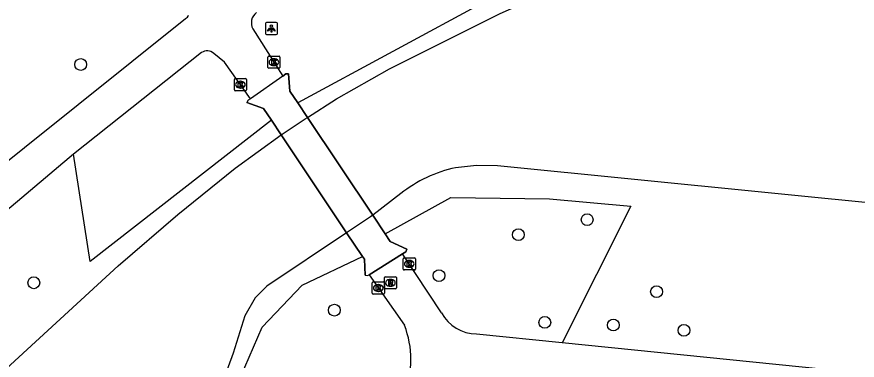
# Model space of a CAD drawing. Extents: x 161402 to 161933, y 381650 to 382313.
# Drawn here: x 161587.5 to 161656.8, y 381805.9 to 381834.2 of the extents above; entities that cross this region are included whole.
import ezdxf

# ---------------------------------------------------------------- set-up
doc = ezdxf.new("R2010")
doc.units = 0
for name, color, linetype in [('IMGEO_Boom', 7, 'Continuous'), ('IMGEO_Dek', 7, 'Continuous'), ('IMGEO_Groenvoorziening', 7, 'Continuous'), ('IMGEO_Hek', 7, 'Continuous'), ('IMGEO_Kolk', 7, 'Continuous'), ('IMGEO_Lichtpunt', 7, 'Continuous'), ('IMGEO_Meer_plas_ven_vijver', 7, 'Continuous'), ('IMGEO_Rioolput', 7, 'Continuous'), ('IMGEO_Voetpad_gesloten', 7, 'Continuous')]:
    doc.layers.add(name, color=color, linetype=linetype)

msp = doc.modelspace()

# ---------------------------------------------------------------- linework, layer by layer
at = {"layer": 'IMGEO_Boom'}
for centre in [(161592.739, 381830.284), (161634.543, 381817.49), (161628.863, 381816.254), (161588.865, 381812.29), (161622.311, 381812.879), (161640.271, 381811.554), (161613.676, 381810.029), (161631.045, 381809.024), (161636.7, 381808.804), (161642.529, 381808.367)]:
    msp.add_circle(centre, 0.489, dxfattribs=at)
at = {"layer": 'IMGEO_Dek'}
msp.add_lwpolyline([(161611.453, 381825.922), (161610.656, 381827.113), (161610.004, 381828.088), (161609.894, 381829.513), (161609.671, 381829.499), (161609.413, 381829.32), (161606.741, 381827.46), (161606.554, 381827.33), (161606.453, 381827.152), (161607.83, 381826.666), (161608.475, 381825.702), (161609.296, 381824.474), (161614.69, 381816.411), (161615.991, 381814.466), (161616.154, 381814.222), (161616.218, 381812.91), (161616.422, 381812.885), (161616.535, 381812.956), (161619.301, 381814.687), (161619.563, 381814.851), (161619.647, 381815.055), (161618.288, 381815.703), (161617.878, 381816.316), (161616.849, 381817.854)], close=True, dxfattribs=at)
at = {"layer": 'IMGEO_Groenvoorziening'}
for points in [[(161624.654, 381844.307), (161626.333, 381835.597), (161610.656, 381827.113)], [(161609.413, 381829.32), (161609.671, 381829.499), (161609.894, 381829.513), (161610.004, 381828.088), (161610.656, 381827.113)], [(161606.741, 381827.46), (161606.554, 381827.33), (161606.453, 381827.152), (161607.83, 381826.666), (161608.475, 381825.702)], [(161610.656, 381827.113), (161611.453, 381825.922)], [(161608.475, 381825.702), (161593.528, 381814.046), (161592.149, 381822.879)], [(161609.296, 381824.474), (161608.475, 381825.702)], [(161617.878, 381816.316), (161623.29, 381819.308), (161631.427, 381819.21), (161638.132, 381818.599), (161632.491, 381807.344)], [(161616.849, 381817.854), (161617.878, 381816.316)], [(161615.991, 381814.466), (161614.69, 381816.411)], [(161617.878, 381816.316), (161618.288, 381815.703), (161619.647, 381815.055), (161619.563, 381814.851), (161619.301, 381814.687)], [(161618.166, 381798.995), (161605.09, 381799.777), (161605.572, 381803.677), (161607.713, 381808.624), (161611.014, 381812.102), (161615.991, 381814.466)], [(161615.991, 381814.466), (161616.154, 381814.222), (161616.218, 381812.91), (161616.422, 381812.885), (161616.535, 381812.956)]]:
    msp.add_lwpolyline(points, dxfattribs=at)
at = {"layer": 'IMGEO_Hek'}
for points in [[(161609.894, 381829.513), (161610.004, 381828.088)], [(161610.004, 381828.088), (161610.656, 381827.113)], [(161607.83, 381826.666), (161606.453, 381827.152)], [(161608.475, 381825.702), (161607.83, 381826.666)], [(161611.453, 381825.922), (161610.656, 381827.113)], [(161611.453, 381825.922), (161616.849, 381817.854)], [(161608.475, 381825.702), (161609.296, 381824.474)], [(161614.69, 381816.411), (161609.296, 381824.474)], [(161617.878, 381816.316), (161616.849, 381817.854)], [(161614.69, 381816.411), (161615.991, 381814.466)], [(161617.878, 381816.316), (161618.288, 381815.703)], [(161618.288, 381815.703), (161619.647, 381815.055)], [(161616.154, 381814.222), (161615.991, 381814.466)], [(161616.218, 381812.91), (161616.154, 381814.222)]]:
    msp.add_lwpolyline(points, dxfattribs=at)
at = {"layer": 'IMGEO_Kolk'}
for p, q in [((161608.182, 381830.047), (161608.182, 381830.899)), ((161608.257, 381830.973), (161609.109, 381830.973)), ((161609.183, 381830.899), (161609.183, 381830.047)), ((161608.693, 381830.193), (161608.668, 381830.193)), ((161608.67, 381830.753), (161608.695, 381830.753)), ((161609.109, 381829.973), (161608.257, 381829.973)), ((161605.42, 381828.196), (161605.42, 381829.048)), ((161605.495, 381829.122), (161606.347, 381829.122)), ((161605.908, 381828.902), (161605.933, 381828.902)), ((161606.421, 381829.048), (161606.421, 381828.196)), ((161606.347, 381828.122), (161605.495, 381828.122)), ((161605.931, 381828.342), (161605.906, 381828.342)), ((161619.358, 381813.416), (161619.358, 381814.268)), ((161619.433, 381814.342), (161620.285, 381814.342)), ((161619.846, 381814.122), (161619.871, 381814.122)), ((161620.359, 381814.268), (161620.359, 381813.416)), ((161619.869, 381813.562), (161619.844, 381813.562)), ((161620.285, 381813.342), (161619.433, 381813.342)), ((161616.803, 381811.432), (161616.803, 381812.284)), ((161616.878, 381812.358), (161617.73, 381812.358)), ((161617.291, 381812.138), (161617.316, 381812.138)), ((161617.804, 381812.284), (161617.804, 381811.432)), ((161617.73, 381811.358), (161616.878, 381811.358)), ((161617.314, 381811.578), (161617.289, 381811.578))]:
    msp.add_line(p, q, dxfattribs=at)
for points in [[(161608.182, 381830.047), (161608.182, 381830.899)], [(161608.257, 381830.973), (161609.109, 381830.973)], [(161609.183, 381830.899), (161609.183, 381830.047)], [(161608.503, 381830.673), (161608.626, 381830.673), (161608.626, 381830.522), (161608.756, 381830.673), (161608.92, 381830.673), (161608.774, 381830.522), (161608.927, 381830.273), (161608.775, 381830.273), (161608.69, 381830.437), (161608.626, 381830.37), (161608.626, 381830.273), (161608.503, 381830.273), (161608.503, 381830.673)], [(161609.109, 381829.973), (161608.257, 381829.973)], [(161605.42, 381828.196), (161605.42, 381829.048)], [(161605.495, 381829.122), (161606.347, 381829.122)], [(161605.741, 381828.822), (161605.864, 381828.822), (161605.864, 381828.671), (161605.994, 381828.822), (161606.158, 381828.822), (161606.012, 381828.671), (161606.165, 381828.422), (161606.013, 381828.422), (161605.928, 381828.586), (161605.864, 381828.519), (161605.864, 381828.422), (161605.741, 381828.422), (161605.741, 381828.822)], [(161606.421, 381829.048), (161606.421, 381828.196)], [(161606.347, 381828.122), (161605.495, 381828.122)], [(161619.358, 381813.416), (161619.358, 381814.268)], [(161619.433, 381814.342), (161620.285, 381814.342)], [(161620.359, 381814.268), (161620.359, 381813.416)], [(161619.679, 381814.042), (161619.802, 381814.042), (161619.802, 381813.891), (161619.932, 381814.042), (161620.096, 381814.042), (161619.95, 381813.891), (161620.103, 381813.642), (161619.951, 381813.642), (161619.866, 381813.806), (161619.802, 381813.739), (161619.802, 381813.642), (161619.679, 381813.642), (161619.679, 381814.042)], [(161620.285, 381813.342), (161619.433, 381813.342)], [(161616.803, 381811.432), (161616.803, 381812.284)], [(161616.878, 381812.358), (161617.73, 381812.358)], [(161617.124, 381812.058), (161617.247, 381812.058), (161617.247, 381811.907), (161617.377, 381812.058), (161617.541, 381812.058), (161617.395, 381811.907), (161617.548, 381811.658), (161617.396, 381811.658), (161617.311, 381811.822), (161617.247, 381811.755), (161617.247, 381811.658), (161617.124, 381811.658), (161617.124, 381812.058)], [(161617.804, 381812.284), (161617.804, 381811.432)], [(161617.73, 381811.358), (161616.878, 381811.358)]]:
    msp.add_lwpolyline(points, dxfattribs=at)
for centre, start, end in [((161608.259, 381830.897), 91.55205, 178.44795), ((161608.259, 381830.897), 91.55205, 178.44795), ((161609.107, 381830.897), 1.55205, 88.44795), ((161609.107, 381830.897), 1.55205, 88.44795), ((161608.259, 381830.049), 181.55205, 268.44795), ((161608.259, 381830.049), 181.55205, 268.44795), ((161609.107, 381830.049), 271.55205, 358.44795), ((161609.107, 381830.049), 271.55205, 358.44795), ((161605.497, 381829.046), 91.55205, 178.44795), ((161605.497, 381829.046), 91.55205, 178.44795), ((161606.345, 381829.046), 1.55205, 88.44795), ((161606.345, 381829.046), 1.55205, 88.44795), ((161605.497, 381828.198), 181.55205, 268.44795), ((161605.497, 381828.198), 181.55205, 268.44795), ((161606.345, 381828.198), 271.55205, 358.44795), ((161606.345, 381828.198), 271.55205, 358.44795), ((161619.435, 381814.266), 91.55205, 178.44795), ((161619.435, 381814.266), 91.55205, 178.44795), ((161620.283, 381814.266), 1.55205, 88.44795), ((161620.283, 381814.266), 1.55205, 88.44795), ((161619.435, 381813.418), 181.55205, 268.44795), ((161619.435, 381813.418), 181.55205, 268.44795), ((161620.283, 381813.418), 271.55205, 358.44795), ((161620.283, 381813.418), 271.55205, 358.44795), ((161616.88, 381812.282), 91.55205, 178.44795), ((161616.88, 381812.282), 91.55205, 178.44795), ((161617.728, 381812.282), 1.55205, 88.44795), ((161617.728, 381812.282), 1.55205, 88.44795), ((161616.88, 381811.434), 181.55205, 268.44795), ((161616.88, 381811.434), 181.55205, 268.44795), ((161617.728, 381811.434), 271.55205, 358.44795), ((161617.728, 381811.434), 271.55205, 358.44795)]:
    msp.add_arc(centre, 0.0765, start, end, dxfattribs=at)
for centre, major_axis, ratio, start_param, end_param in [((161608.669, 381830.473), (-0.387, 0.002), 0.722429, 4.712389, 7.853982), ((161608.694, 381830.473), (-0.39, 0.002), 0.717154, 1.570796, 4.712389), ((161605.907, 381828.622), (-0.387, 0.002), 0.722429, 4.712389, 7.853982), ((161605.932, 381828.622), (-0.39, 0.002), 0.717154, 1.570796, 4.712389), ((161619.845, 381813.842), (-0.387, 0.002), 0.722429, 4.712389, 7.853982), ((161619.87, 381813.842), (-0.39, 0.002), 0.717154, 1.570796, 4.712389), ((161617.29, 381811.858), (-0.387, 0.002), 0.722429, 4.712389, 7.853982), ((161617.315, 381811.858), (-0.39, 0.002), 0.717154, 1.570796, 4.712389)]:
    msp.add_ellipse(centre, major_axis=major_axis, ratio=ratio, start_param=start_param, end_param=end_param, dxfattribs=at)
at = {"layer": 'IMGEO_Lichtpunt'}
for p, q in [((161607.979, 381833.651), (161607.979, 381832.844)), ((161607.979, 381833.651), (161607.979, 381832.844)), ((161608.881, 381833.746), (161608.073, 381833.746)), ((161608.881, 381833.746), (161608.073, 381833.746)), ((161608.975, 381832.844), (161608.975, 381833.651)), ((161608.975, 381832.844), (161608.975, 381833.651)), ((161608.073, 381832.75), (161608.881, 381832.75)), ((161608.073, 381832.75), (161608.881, 381832.75))]:
    msp.add_line(p, q, dxfattribs=at)
for points in [[(161608.353, 381833.315), (161608.392, 381833.287), (161608.204, 381833.025), (161608.166, 381833.052), (161608.353, 381833.315)], [(161608.455, 381833.267), (161608.502, 381833.267), (161608.502, 381832.945), (161608.455, 381832.945), (161608.455, 381833.267)], [(161608.565, 381833.287), (161608.603, 381833.314), (161608.79, 381833.052), (161608.751, 381833.024), (161608.565, 381833.287)]]:
    msp.add_lwpolyline(points, dxfattribs=at)
msp.add_circle((161608.478, 381833.449), 0.0994, dxfattribs=at)
for centre, start, end in [((161608.073, 381833.651), 90, 180), ((161608.073, 381833.651), 90, 180), ((161608.881, 381833.651), 0, 90), ((161608.881, 381833.651), 0, 90), ((161608.073, 381832.844), 180, 270), ((161608.073, 381832.844), 180, 270), ((161608.881, 381832.844), 270, 0), ((161608.881, 381832.844), 270, 360)]:
    msp.add_arc(centre, 0.0946, start, end, dxfattribs=at)
at = {"layer": 'IMGEO_Meer_plas_ven_vijver'}
for points in [[(161611.453, 381825.922), (161613.844, 381827.457), (161618.238, 381829.932), (161627.318, 381834.463), (161680.782, 381858.278)], [(161609.296, 381824.474), (161609.457, 381824.582), (161611.269, 381825.811), (161611.453, 381825.922)], [(161540.984, 381763.647), (161543.74, 381765.881), (161556.877, 381777.935), (161595.822, 381813.672), (161600.75, 381817.911), (161605.474, 381821.732), (161609.296, 381824.474)], [(161689.972, 381815.652), (161682.575, 381816.392), (161627.153, 381821.935), (161625.414, 381821.945), (161623.684, 381821.773)], [(161619.165, 381819.638), (161616.849, 381817.854)], [(161616.849, 381817.854), (161616.659, 381817.727), (161614.838, 381816.51), (161614.69, 381816.411)], [(161614.69, 381816.411), (161608.093, 381812.013), (161607.125, 381811.044), (161606.289, 381809.57), (161605.309, 381806.495), (161584.587, 381750), (161583.694, 381747.564), (161581.881, 381744.018)]]:
    msp.add_lwpolyline(points, dxfattribs=at)
msp.add_arc((161625.918, 381811.194), 10.812, 101.92454, 128.65222, dxfattribs=at)
at = {"layer": 'IMGEO_Rioolput'}
for p, q in [((161617.878, 381812.786), (161618.73, 381812.786)), ((161617.803, 381811.86), (161617.803, 381812.712)), ((161618.291, 381812.566), (161618.316, 381812.566)), ((161618.804, 381812.712), (161618.804, 381811.86)), ((161618.73, 381811.786), (161617.878, 381811.786)), ((161618.314, 381812.006), (161618.289, 381812.006))]:
    msp.add_line(p, q, dxfattribs=at)
for points in [[(161617.878, 381812.786), (161618.73, 381812.786)], [(161617.803, 381811.86), (161617.803, 381812.712)], [(161618.392, 381812.484), (161618.14, 381812.486), (161618.14, 381812.086)], [(161618.14, 381812.086), (161618.264, 381812.086), (161618.264, 381812.248), (161618.275, 381812.248)], [(161618.318, 381812.405), (161618.264, 381812.405), (161618.264, 381812.324)], [(161618.264, 381812.324), (161618.316, 381812.324)], [(161618.322, 381812.219), (161618.393, 381812.086), (161618.533, 381812.086), (161618.468, 381812.212)], [(161618.804, 381812.712), (161618.804, 381811.86)], [(161618.73, 381811.786), (161617.878, 381811.786)]]:
    msp.add_lwpolyline(points, dxfattribs=at)
for centre, radius, start, end in [((161617.88, 381812.71), 0.0765, 91.55205, 178.44795), ((161617.88, 381812.71), 0.0765, 91.55205, 178.44795), ((161618.728, 381812.71), 0.0765, 1.55205, 88.44795), ((161618.728, 381812.71), 0.0765, 1.55205, 88.44795), ((161618.274, 381812.195), 0.0533, 26.02933, 88.69889), ((161618.3, 381812.513), 0.19, 274.7715, 282.96867), ((161618.324, 381812.309), 0.0964, 77.00612, 93.18647), ((161618.338, 381812.366), 0.0378, 276.66336, 79.67722), ((161618.391, 381812.374), 0.109, 350.36119, 89.41601), ((161618.389, 381812.374), 0.112, 277.58423, 350.98172), ((161618.373, 381812.159), 0.108, 29.51342, 73.79051), ((161617.88, 381811.862), 0.0765, 181.55205, 268.44795), ((161617.88, 381811.862), 0.0765, 181.55205, 268.44795), ((161618.728, 381811.862), 0.0765, 271.55205, 358.44795), ((161618.728, 381811.862), 0.0765, 271.55205, 358.44795)]:
    msp.add_arc(centre, radius, start, end, dxfattribs=at)
for centre, major_axis, ratio, start_param, end_param in [((161618.29, 381812.286), (-0.387, 0.002), 0.722429, 4.712389, 7.853982), ((161618.315, 381812.286), (-0.39, 0.002), 0.717154, 1.570796, 4.712389)]:
    msp.add_ellipse(centre, major_axis=major_axis, ratio=ratio, start_param=start_param, end_param=end_param, dxfattribs=at)
at = {"layer": 'IMGEO_Voetpad_gesloten'}
for points in [[(161551.17, 381790.58), (161576.737, 381814.25), (161579.203, 381816.35), (161601.376, 381834.069)], [(161606.951, 381833.215), (161609.413, 381829.32)], [(161602.715, 381831.259), (161592.149, 381822.879)], [(161606.741, 381827.46), (161604.61, 381830.484), (161603.715, 381831.201)], [(161611.453, 381825.922), (161610.656, 381827.113), (161610.004, 381828.088), (161609.894, 381829.513), (161609.671, 381829.499), (161609.413, 381829.32), (161606.741, 381827.46), (161606.554, 381827.33), (161606.453, 381827.152), (161607.83, 381826.666), (161608.475, 381825.702), (161609.296, 381824.474), (161614.69, 381816.411), (161615.991, 381814.466), (161616.154, 381814.222), (161616.218, 381812.91), (161616.422, 381812.885), (161616.535, 381812.956), (161619.301, 381814.687), (161619.563, 381814.851), (161619.647, 381815.055), (161618.288, 381815.703), (161617.878, 381816.316), (161616.849, 381817.854), (161611.453, 381825.922)], [(161609.413, 381829.32), (161606.741, 381827.46)], [(161592.149, 381822.879), (161578.788, 381811.655), (161574.157, 381807.533), (161553.421, 381788.072), (161550.402, 381785.238), (161550.225, 381785.068)], [(161619.301, 381814.687), (161616.535, 381812.956)], [(161622.512, 381809.808), (161619.301, 381814.687)], [(161616.535, 381812.956), (161619.465, 381808.783)], [(161723.946, 381811.938), (161714.178, 381809.365), (161688.476, 381802.105), (161686.619, 381801.839), (161684.744, 381801.774), (161679.529, 381802.264), (161660.159, 381804.525), (161632.491, 381807.344)], [(161632.491, 381807.344), (161625.409, 381808.066)]]:
    msp.add_lwpolyline(points, dxfattribs=at)
for centre, radius, start, end in [((161601.198, 381834.501), 0.467, 292.45451, 341.71062), ((161607.863, 381833.719), 1.042, 125.97816, 208.91018), ((161603.178, 381830.599), 0.807, 48.30586, 125.05527), ((161625.478, 381811.461), 3.395, 209.12503, 268.837), ((161612.173, 381805.95), 7.823, 338.91009, 21.23193)]:
    msp.add_arc(centre, radius, start, end, dxfattribs=at)

doc.saveas('drawing.dxf')
